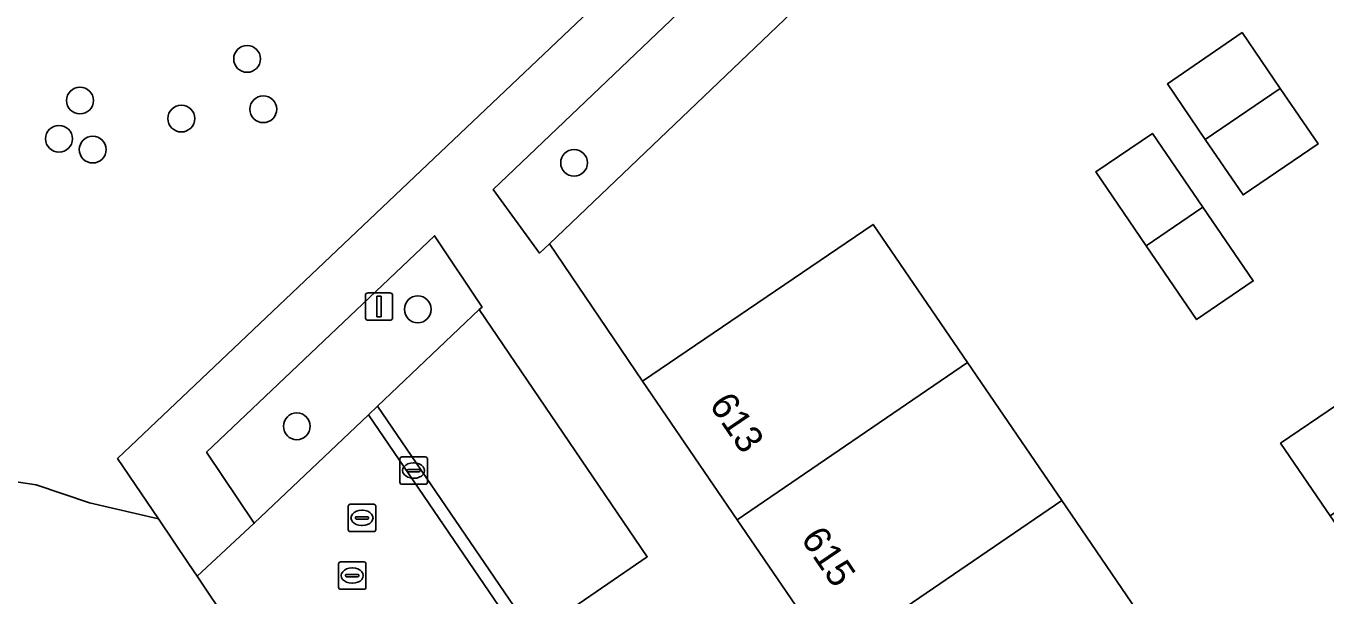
# Model space of a CAD drawing. Extents: x 155275 to 156265, y 382654 to 383635.
# Drawn here: x 155923.29 to 155970.67, y 383316.01 to 383336.76 of the extents above; entities that cross this region are included whole.
import ezdxf

# ---------------------------------------------------------------- set-up
doc = ezdxf.new("R2010")
doc.units = 0
for name, color, linetype in [('IMGEO_Boom', 7, 'Continuous'), ('IMGEO_Erf', 7, 'Continuous'), ('IMGEO_Groenvoorziening', 7, 'Continuous'), ('IMGEO_Kolk', 7, 'Continuous'), ('IMGEO_Lichtmast', 7, 'Continuous'), ('IMGEO_Oever', 7, 'Continuous'), ('IMGEO_Pand', 7, 'Continuous'), ('IMGEO_Pand_nummerreeks', 7, 'Continuous'), ('IMGEO_Parkeervlak_open', 7, 'Continuous'), ('IMGEO_Rijbaan_lokaal_open', 7, 'Continuous'), ('IMGEO_Rioolput', 7, 'Continuous'), ('IMGEO_Voetpad_gesloten', 7, 'Continuous'), ('IMGEO_Voetpad_open', 7, 'Continuous')]:
    doc.layers.add(name, color=color, linetype=linetype)

msp = doc.modelspace()

# ---------------------------------------------------------------- linework, layer by layer
at = {"layer": 'IMGEO_Boom'}
for centre in [(155931.351, 383335.557), (155925.26, 383334.038), (155931.94, 383333.721), (155928.954, 383333.381), (155924.495, 383332.642), (155925.724, 383332.25), (155943.266, 383331.766), (155937.571, 383326.424), (155933.162, 383322.16)]:
    msp.add_circle(centre, 0.489, dxfattribs=at)
at = {"layer": 'IMGEO_Erf'}
msp.add_lwpolyline([(155975.156, 383360.009), (155956.703, 383342.511), (155955.697, 383341.559), (155955.488, 383341.359), (155942.374, 383328.813), (155945.757, 383323.804), (155954.163, 383329.522), (155957.603, 383324.486), (155961.043, 383319.449), (155964.483, 383314.413), (155967.923, 383309.376), (155971.363, 383304.34), (155968.083, 383302.097), (155973.089, 383294.777)], dxfattribs=at)
for points in [[(155966.265, 383332.62), (155964.886, 383334.646), (155967.611, 383336.517), (155968.997, 383334.48), (155970.376, 383332.454), (155967.643, 383330.595)], [(155965.949, 383326.048), (155964.114, 383328.737), (155962.275, 383331.433), (155964.343, 383332.839), (155966.181, 383330.149), (155968.018, 383327.459)], [(155969.014, 383321.542), (155971.083, 383322.955), (155972.893, 383320.308), (155974.702, 383317.66), (155972.635, 383316.246), (155970.824, 383318.894)]]:
    msp.add_lwpolyline(points, close=True, dxfattribs=at)
at = {"layer": 'IMGEO_Groenvoorziening'}
msp.add_lwpolyline([(155973.037, 383414.202), (155970.165, 383405.423), (155967.497, 383402.685), (155968.032, 383398.065), (155964.25, 383393.737), (155957.897, 383387.305), (155950.681, 383381.461), (155941.714, 383374.052), (155938.436, 383371.134), (155935.016, 383368.799), (155929.52, 383365.08), (155917.983, 383356.132), (155913.407, 383352.631), (155909.893, 383346.363), (155910.368, 383341.14), (155911.19, 383336.938), (155922.376, 383320.223), (155923.663, 383320.021), (155925.61, 383319.373), (155928.118, 383318.789), (155926.633, 383320.982), (155972.52, 383364.552)], dxfattribs=at)
for points in [[(155955.488, 383341.359), (155953.518, 383343.401), (155940.32, 383330.791), (155942.011, 383328.477), (155942.374, 383328.813)], [(155939.81, 383326.413), (155939.91, 383326.508), (155938.179, 383329.107), (155929.873, 383321.215), (155931.612, 383318.622), (155935.771, 383322.575), (155936.101, 383322.888)]]:
    msp.add_lwpolyline(points, close=True, dxfattribs=at)
at = {"layer": 'IMGEO_Kolk'}
for p, q in [((155936.917, 383320.118), (155936.917, 383320.97)), ((155936.992, 383321.044), (155937.844, 383321.044)), ((155937.918, 383320.97), (155937.918, 383320.118)), ((155937.176, 383320.538), (155937.176, 383320.55)), ((155937.614, 383320.501), (155937.216, 383320.501)), ((155937.219, 383320.587), (155937.617, 383320.587)), ((155937.405, 383320.824), (155937.43, 383320.824)), ((155937.66, 383320.55), (155937.66, 383320.538)), ((155937.844, 383320.044), (155936.992, 383320.044)), ((155937.428, 383320.264), (155937.403, 383320.264))]:
    msp.add_line(p, q, dxfattribs=at)
for points in [[(155936.917, 383320.118), (155936.917, 383320.97)], [(155936.992, 383321.044), (155937.844, 383321.044)], [(155937.918, 383320.97), (155937.918, 383320.118)], [(155937.844, 383320.044), (155936.992, 383320.044)]]:
    msp.add_lwpolyline(points, dxfattribs=at)
for centre, radius, start, end in [((155936.994, 383320.968), 0.0765, 91.552, 178.448), ((155936.994, 383320.968), 0.0765, 91.552, 178.448), ((155937.842, 383320.968), 0.0765, 1.552, 88.448), ((155937.842, 383320.968), 0.0765, 1.552, 88.448), ((155937.216, 383320.547), 0.0403, 85.8775, 175.7526), ((155937.213, 383320.537), 0.0366, 178.938, 274.7102), ((155937.617, 383320.544), 0.043, 264.8664, 352.4533), ((155937.621, 383320.549), 0.0386, 1.7309, 96.639), ((155936.994, 383320.12), 0.0765, 181.552, 268.448), ((155936.994, 383320.12), 0.0765, 181.552, 268.448), ((155937.842, 383320.12), 0.0765, 271.552, 358.448), ((155937.842, 383320.12), 0.0765, 271.552, 358.448)]:
    msp.add_arc(centre, radius, start, end, dxfattribs=at)
for centre, major_axis, ratio, start_param, end_param in [((155937.404, 383320.544), (-0.387, 0.002), 0.722429, 4.712389, 7.853982), ((155937.429, 383320.544), (-0.39, 0.002), 0.717154, 1.570796, 4.712389)]:
    msp.add_ellipse(centre, major_axis=major_axis, ratio=ratio, start_param=start_param, end_param=end_param, dxfattribs=at)
at = {"layer": 'IMGEO_Lichtmast'}
for p, q in [((155935.662, 383326.126), (155935.662, 383326.926)), ((155935.662, 383326.926), (155935.662, 383326.126)), ((155935.762, 383327.026), (155936.552, 383327.026)), ((155936.552, 383327.026), (155935.762, 383327.026)), ((155936.652, 383326.926), (155936.652, 383326.126)), ((155936.652, 383326.126), (155936.652, 383326.926)), ((155936.552, 383326.026), (155935.762, 383326.026)), ((155935.762, 383326.026), (155936.552, 383326.026))]:
    msp.add_line(p, q, dxfattribs=at)
msp.add_lwpolyline([(155936.082, 383326.901), (155936.232, 383326.901), (155936.232, 383326.151), (155936.082, 383326.151), (155936.082, 383326.901)], dxfattribs=at)
for centre, start, end in [((155935.762, 383326.926), 90, 180), ((155935.762, 383326.926), 90, 180), ((155936.552, 383326.926), 0, 90), ((155936.552, 383326.926), 360, 90), ((155935.762, 383326.126), 180, 270), ((155935.762, 383326.126), 180, 270), ((155936.552, 383326.126), 270, 0), ((155936.552, 383326.126), 270, 0)]:
    msp.add_arc(centre, 0.1, start, end, dxfattribs=at)
at = {"layer": 'IMGEO_Oever'}
msp.add_lwpolyline([(155898.536, 383350.552), (155919.835, 383318.998), (155918.115, 383315.963), (155917.114, 383313.473), (155917.511, 383312.023), (155917.89, 383311.551), (155919.261, 383310.809), (155921.4, 383310.453), (155924.261, 383310.487), (155930.742, 383314.885), (155930.713, 383314.929), (155929.53, 383316.697), (155929.219, 383317.162), (155928.118, 383318.789), (155925.61, 383319.373), (155923.663, 383320.021), (155922.376, 383320.223), (155911.19, 383336.938)], dxfattribs=at)
at = {"layer": 'IMGEO_Pand'}
for points in [[(155967.611, 383336.517), (155964.886, 383334.646), (155966.265, 383332.62), (155968.997, 383334.48)], [(155968.997, 383334.48), (155966.265, 383332.62), (155967.643, 383330.595), (155970.376, 383332.454)], [(155964.343, 383332.839), (155962.275, 383331.433), (155964.114, 383328.737), (155966.181, 383330.149)], [(155966.181, 383330.149), (155964.114, 383328.737), (155965.949, 383326.048), (155968.018, 383327.459)], [(155954.163, 383329.522), (155945.757, 383323.804), (155949.21, 383318.753), (155957.603, 383324.486)], [(155961.043, 383319.449), (155957.603, 383324.486), (155949.21, 383318.753), (155952.651, 383313.717)], [(155971.083, 383322.955), (155969.014, 383321.542), (155970.824, 383318.894), (155972.893, 383320.308)], [(155964.483, 383314.413), (155961.043, 383319.449), (155952.651, 383313.717), (155956.093, 383308.682)]]:
    msp.add_lwpolyline(points, close=True, dxfattribs=at)
at = {"layer": 'IMGEO_Parkeervlak_open'}
msp.add_lwpolyline([(155939.81, 383326.413), (155936.101, 383322.888), (155941.786, 383314.558), (155945.929, 383317.4)], close=True, dxfattribs=at)
at = {"layer": 'IMGEO_Rijbaan_lokaal_open'}
msp.add_lwpolyline([(155952.019, 383298.745), (155935.771, 383322.575), (155931.612, 383318.622), (155929.53, 383316.697), (155930.713, 383314.929)], dxfattribs=at)
at = {"layer": 'IMGEO_Rioolput'}
for p, q in [((155935.036, 383318.393), (155935.036, 383319.245)), ((155935.111, 383319.319), (155935.963, 383319.319)), ((155935.524, 383319.099), (155935.549, 383319.099)), ((155936.037, 383319.245), (155936.037, 383318.393)), ((155935.295, 383318.813), (155935.295, 383318.825)), ((155935.733, 383318.776), (155935.335, 383318.776)), ((155935.338, 383318.862), (155935.736, 383318.862)), ((155935.547, 383318.539), (155935.522, 383318.539)), ((155935.779, 383318.825), (155935.779, 383318.813)), ((155935.963, 383318.319), (155935.111, 383318.319)), ((155934.681, 383316.29), (155934.681, 383317.142)), ((155934.756, 383317.216), (155935.608, 383317.216)), ((155935.682, 383317.142), (155935.682, 383316.29)), ((155934.94, 383316.71), (155934.94, 383316.722)), ((155935.378, 383316.673), (155934.98, 383316.673)), ((155934.983, 383316.759), (155935.381, 383316.759)), ((155935.169, 383316.996), (155935.194, 383316.996)), ((155935.424, 383316.722), (155935.424, 383316.71)), ((155935.608, 383316.216), (155934.756, 383316.216)), ((155935.192, 383316.436), (155935.167, 383316.436))]:
    msp.add_line(p, q, dxfattribs=at)
for points in [[(155935.036, 383318.393), (155935.036, 383319.245)], [(155935.111, 383319.319), (155935.963, 383319.319)], [(155936.037, 383319.245), (155936.037, 383318.393)], [(155935.963, 383318.319), (155935.111, 383318.319)], [(155934.681, 383316.29), (155934.681, 383317.142)], [(155934.756, 383317.216), (155935.608, 383317.216)], [(155935.682, 383317.142), (155935.682, 383316.29)], [(155935.608, 383316.216), (155934.756, 383316.216)]]:
    msp.add_lwpolyline(points, dxfattribs=at)
for centre, radius, start, end in [((155935.113, 383319.243), 0.0765, 91.552, 178.448), ((155935.113, 383319.243), 0.0765, 91.552, 178.448), ((155935.961, 383319.243), 0.0765, 1.552, 88.448), ((155935.961, 383319.243), 0.0765, 1.552, 88.448), ((155935.335, 383318.822), 0.0403, 85.8775, 175.7526), ((155935.332, 383318.812), 0.0366, 178.938, 274.7102), ((155935.736, 383318.819), 0.043, 264.8664, 352.4533), ((155935.74, 383318.824), 0.0386, 1.7309, 96.639), ((155935.113, 383318.395), 0.0765, 181.552, 268.448), ((155935.113, 383318.395), 0.0765, 181.552, 268.448), ((155935.961, 383318.395), 0.0765, 271.552, 358.448), ((155935.961, 383318.395), 0.0765, 271.552, 358.448), ((155934.758, 383317.14), 0.0765, 91.552, 178.448), ((155934.758, 383317.14), 0.0765, 91.552, 178.448), ((155935.606, 383317.14), 0.0765, 1.552, 88.448), ((155935.606, 383317.14), 0.0765, 1.552, 88.448), ((155934.98, 383316.719), 0.0403, 85.8775, 175.7526), ((155934.977, 383316.709), 0.0366, 178.938, 274.7102), ((155935.381, 383316.716), 0.043, 264.8664, 352.4533), ((155935.385, 383316.721), 0.0386, 1.7309, 96.639), ((155934.758, 383316.292), 0.0765, 181.552, 268.448), ((155934.758, 383316.292), 0.0765, 181.552, 268.448), ((155935.606, 383316.292), 0.0765, 271.552, 358.448), ((155935.606, 383316.292), 0.0765, 271.552, 358.448)]:
    msp.add_arc(centre, radius, start, end, dxfattribs=at)
for centre, major_axis, ratio, start_param, end_param in [((155935.523, 383318.819), (-0.387, 0.002), 0.722429, 4.712389, 7.853982), ((155935.548, 383318.819), (-0.39, 0.002), 0.717154, 1.570796, 4.712389), ((155935.168, 383316.716), (-0.387, 0.002), 0.722429, 4.712389, 7.853982), ((155935.193, 383316.716), (-0.39, 0.002), 0.717154, 1.570796, 4.712389)]:
    msp.add_ellipse(centre, major_axis=major_axis, ratio=ratio, start_param=start_param, end_param=end_param, dxfattribs=at)
at = {"layer": 'IMGEO_Voetpad_gesloten'}
msp.add_lwpolyline([(155955.701, 383294.188), (155952.905, 383298.269), (155952.337, 383299.097), (155951.794, 383299.893), (155947.559, 383306.098), (155945.748, 383308.752), (155942.877, 383312.96), (155941.786, 383314.558), (155936.101, 383322.888), (155935.771, 383322.575), (155952.019, 383298.745), (155964.076, 383281.144), (155964.447, 383281.419), (155957.362, 383291.762)], close=True, dxfattribs=at)
at = {"layer": 'IMGEO_Voetpad_open'}
for points in [[(155972.52, 383364.552), (155926.633, 383320.982), (155928.118, 383318.789), (155929.219, 383317.162), (155929.53, 383316.697), (155931.612, 383318.622), (155929.873, 383321.215), (155938.179, 383329.107), (155939.91, 383326.508), (155939.81, 383326.413), (155945.929, 383317.4), (155941.786, 383314.558)], [(155952.651, 383313.717), (155949.21, 383318.753), (155945.757, 383323.804), (155942.374, 383328.813), (155942.011, 383328.477), (155940.32, 383330.791), (155953.518, 383343.401)]]:
    msp.add_lwpolyline(points, dxfattribs=at)

# ---------------------------------------------------------------- texts
at = {"layer": 'IMGEO_Pand_nummerreeks'}
for s, p in [('613', (155948.166, 383322.947)), ('615', (155951.505, 383318.061))]:
    msp.add_text(s, height=1, rotation=304.1538, dxfattribs=at).set_placement(p)

doc.saveas('drawing.dxf')
